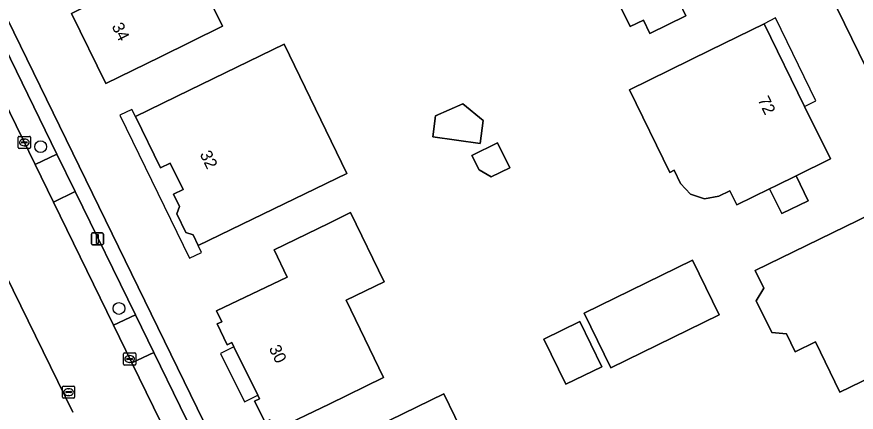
# Model space of a CAD drawing. Extents: x 160455 to 162082, y 388339 to 389736.
# Drawn here: x 160586.3 to 160656, y 389303.9 to 389336.7 of the extents above; entities that cross this region are included whole.
import ezdxf

# ---------------------------------------------------------------- set-up
doc = ezdxf.new("R2010")
doc.units = 0
for name, color, linetype in [('IMGEO_Boom', 7, 'Continuous'), ('IMGEO_Erf', 7, 'Continuous'), ('IMGEO_Groenvoorziening', 7, 'Continuous'), ('IMGEO_Kolk', 7, 'Continuous'), ('IMGEO_Lichtmast', 7, 'Continuous'), ('IMGEO_Pand', 7, 'Continuous'), ('IMGEO_Pand_nummerreeks', 7, 'Continuous'), ('IMGEO_Pand_overbouw', 7, 'Continuous'), ('IMGEO_Parkeervlak_open', 7, 'Continuous'), ('IMGEO_Rijbaan_lokaal_gesloten', 7, 'Continuous'), ('IMGEO_Voetpad_open', 7, 'Continuous')]:
    doc.layers.add(name, color=color, linetype=linetype)

msp = doc.modelspace()

# ---------------------------------------------------------------- linework, layer by layer
at = {"layer": 'IMGEO_Boom'}
for centre in [(160588.301, 389325.954), (160594.804, 389312.525)]:
    msp.add_circle(centre, 0.489, dxfattribs=at)
at = {"layer": 'IMGEO_Erf'}
for points in [[(160630.457, 389397.275), (160634.516, 389404.696), (160579.191, 389434.928), (160578.46, 389433.59), (160578.303, 389433.302), (160575.79, 389428.7), (160575.226, 389427.667), (160574.326, 389426.017), (160574.227, 389425.836), (160568.42, 389415.201), (160567.852, 389414.141), (160557.954, 389396.087), (160557.104, 389394.587), (160557.534, 389393.726), (160578.425, 389351.089), (160611.633, 389283.08)], [(160667.593, 389310.53), (160629.979, 389387.533)]]:
    msp.add_lwpolyline(points, dxfattribs=at)
for points in [[(160600.329, 389349.407), (160602.058, 389345.882), (160600.85, 389345.29), (160602.929, 389341.05), (160601.31, 389340.256), (160603.42, 389335.952), (160598.203, 389333.395), (160593.713, 389331.193), (160590.853, 389337.026), (160592.249, 389337.71), (160590.792, 389340.681), (160592.009, 389341.277), (160590.408, 389344.543), (160594.898, 389346.745)], [(160634.669, 389348.153), (160635.849, 389345.736), (160636.335, 389344.741), (160639.711, 389346.39), (160639.975, 389345.848), (160643.847, 389347.739), (160647.233, 389340.822), (160641.345, 389337.94), (160641.887, 389336.831), (160638.894, 389335.365), (160638.355, 389336.466), (160637.273, 389335.936), (160633.72, 389343.195), (160630.077, 389341.412), (160628.303, 389345.037), (160630.179, 389345.955)], [(160648.384, 389336.168), (160651.751, 389329.299), (160653.891, 389324.933), (160651.035, 389323.533), (160652.046, 389321.472), (160649.849, 389320.395), (160648.838, 389322.457), (160646.124, 389321.126), (160645.552, 389322.293), (160644.618, 389321.835), (160643.438, 389321.632), (160642.276, 389322.003), (160641.455, 389322.905), (160640.918, 389324), (160640.559, 389323.824), (160637.196, 389330.684), (160643.895, 389333.968)], [(160608.514, 389334.458), (160613.723, 389323.738), (160605.896, 389319.935), (160601.398, 389317.749), (160600.979, 389318.635), (160600.361, 389318.826), (160599.62, 389320.394), (160599.822, 389320.993), (160599.343, 389322.006), (160600.132, 389322.393), (160599.06, 389324.581), (160598.271, 389324.195), (160596.18, 389328.464), (160600.678, 389330.65)], [(160620.863, 389326.762), (160621.109, 389328.517), (160623.352, 389329.522), (160625.063, 389328.118), (160624.795, 389326.211)], [(160624.12, 389325.233), (160626.246, 389326.28), (160627.265, 389324.21), (160625.717, 389323.448), (160624.713, 389324.028)], [(160616.83, 389314.738), (160613.669, 389313.205), (160616.782, 389306.784), (160612.256, 389304.59), (160607.756, 389302.409), (160607.325, 389303.289), (160606.939, 389303.096), (160606.073, 389304.825), (160606.475, 389305.026), (160606.329, 389305.324), (160604.359, 389309.348), (160604.188, 389309.696), (160603.801, 389309.508), (160602.959, 389311.238), (160603.342, 389311.424), (160602.904, 389312.319), (160608.789, 389315.126), (160607.711, 389317.386), (160612.203, 389319.584), (160614.044, 389320.485)], [(160657.239, 389320.363), (160660.422, 389313.838), (160661.635, 389313.732), (160662.947, 389311.042), (160662.319, 389310.006), (160662.608, 389309.413), (160654.665, 389305.575), (160652.648, 389309.75), (160650.958, 389308.933), (160650.238, 389310.424), (160649.023, 389310.53), (160647.739, 389313.163), (160648.371, 389314.206), (160647.652, 389315.68)], [(160642.429, 389316.541), (160644.651, 389311.998), (160635.656, 389307.598), (160633.445, 389312.127)], [(160630.099, 389309.978), (160633.084, 389311.435), (160634.912, 389307.691), (160631.927, 389306.234)], [(160621.791, 389305.429), (160624.531, 389299.801), (160623.05, 389299.08), (160626.66, 389291.665), (160622.71, 389289.742), (160623.003, 389289.14), (160619.367, 389287.363), (160619.078, 389287.955), (160617.393, 389287.131), (160613.635, 389294.827), (160614.231, 389295.116), (160611.629, 389300.482)]]:
    msp.add_lwpolyline(points, close=True, dxfattribs=at)
at = {"layer": 'IMGEO_Groenvoorziening'}
msp.add_lwpolyline([(160590.99, 389303.91), (160554.481, 389378.473)], dxfattribs=at)
at = {"layer": 'IMGEO_Kolk'}
for p, q in [((160586.449, 389325.884), (160586.449, 389326.736)), ((160586.524, 389326.81), (160587.376, 389326.81)), ((160587.45, 389326.736), (160587.45, 389325.884)), ((160586.708, 389326.304), (160586.708, 389326.316)), ((160587.146, 389326.267), (160586.748, 389326.267)), ((160586.751, 389326.353), (160587.149, 389326.353)), ((160586.96, 389326.03), (160586.935, 389326.03)), ((160586.937, 389326.59), (160586.962, 389326.59)), ((160587.192, 389326.316), (160587.192, 389326.304)), ((160587.376, 389325.81), (160586.524, 389325.81)), ((160595.196, 389307.901), (160595.196, 389308.753)), ((160595.271, 389308.827), (160596.123, 389308.827)), ((160595.684, 389308.607), (160595.709, 389308.607)), ((160596.197, 389308.753), (160596.197, 389307.901)), ((160595.455, 389308.321), (160595.455, 389308.333)), ((160595.893, 389308.284), (160595.495, 389308.284)), ((160595.498, 389308.37), (160595.896, 389308.37)), ((160595.707, 389308.047), (160595.682, 389308.047)), ((160595.939, 389308.333), (160595.939, 389308.321)), ((160596.123, 389307.827), (160595.271, 389307.827)), ((160590.124, 389305.152), (160590.124, 389306.004)), ((160590.199, 389306.078), (160591.051, 389306.078)), ((160590.612, 389305.858), (160590.637, 389305.858)), ((160591.125, 389306.004), (160591.125, 389305.152)), ((160591.051, 389305.078), (160590.199, 389305.078)), ((160590.383, 389305.572), (160590.383, 389305.584)), ((160590.821, 389305.535), (160590.423, 389305.535)), ((160590.426, 389305.621), (160590.824, 389305.621)), ((160590.635, 389305.298), (160590.61, 389305.298)), ((160590.867, 389305.584), (160590.867, 389305.572))]:
    msp.add_line(p, q, dxfattribs=at)
for points in [[(160586.449, 389325.884), (160586.449, 389326.736)], [(160586.524, 389326.81), (160587.376, 389326.81)], [(160587.45, 389326.736), (160587.45, 389325.884)], [(160587.376, 389325.81), (160586.524, 389325.81)], [(160595.196, 389307.901), (160595.196, 389308.753)], [(160595.271, 389308.827), (160596.123, 389308.827)], [(160596.197, 389308.753), (160596.197, 389307.901)], [(160596.123, 389307.827), (160595.271, 389307.827)], [(160590.124, 389305.152), (160590.124, 389306.004)], [(160590.199, 389306.078), (160591.051, 389306.078)], [(160591.125, 389306.004), (160591.125, 389305.152)], [(160591.051, 389305.078), (160590.199, 389305.078)]]:
    msp.add_lwpolyline(points, dxfattribs=at)
for centre, radius, start, end in [((160586.526, 389326.734), 0.0765, 91.55205, 178.44795), ((160586.526, 389326.734), 0.0765, 91.55205, 178.44795), ((160587.374, 389326.734), 0.0765, 1.55205, 88.44795), ((160587.374, 389326.734), 0.0765, 1.55205, 88.44795), ((160586.748, 389326.313), 0.0403, 85.87752, 175.75265), ((160586.745, 389326.303), 0.0366, 178.93798, 274.71019), ((160587.149, 389326.31), 0.043, 264.86636, 352.45326), ((160587.153, 389326.315), 0.0386, 1.73085, 96.63898), ((160586.526, 389325.886), 0.0765, 181.55205, 268.44795), ((160586.526, 389325.886), 0.0765, 181.55205, 268.44795), ((160587.374, 389325.886), 0.0765, 271.55205, 358.44795), ((160587.374, 389325.886), 0.0765, 271.55205, 358.44795), ((160595.273, 389308.751), 0.0765, 91.55205, 178.44795), ((160595.273, 389308.751), 0.0765, 91.55205, 178.44795), ((160596.121, 389308.751), 0.0765, 1.55205, 88.44795), ((160596.121, 389308.751), 0.0765, 1.55205, 88.44795), ((160595.273, 389307.903), 0.0765, 181.55205, 268.44795), ((160595.273, 389307.903), 0.0765, 181.55205, 268.44795), ((160595.495, 389308.33), 0.0403, 85.87752, 175.75265), ((160595.492, 389308.32), 0.0366, 178.93798, 274.71019), ((160595.896, 389308.327), 0.043, 264.86636, 352.45326), ((160595.9, 389308.332), 0.0386, 1.73085, 96.63898), ((160596.121, 389307.903), 0.0765, 271.55205, 358.44795), ((160596.121, 389307.903), 0.0765, 271.55205, 358.44795), ((160590.201, 389306.002), 0.0765, 91.55205, 178.44795), ((160590.201, 389306.002), 0.0765, 91.55205, 178.44795), ((160591.049, 389306.002), 0.0765, 1.55205, 88.44795), ((160591.049, 389306.002), 0.0765, 1.55205, 88.44795), ((160590.201, 389305.154), 0.0765, 181.55205, 268.44795), ((160590.201, 389305.154), 0.0765, 181.55205, 268.44795), ((160590.423, 389305.581), 0.0403, 85.87752, 175.75265), ((160590.42, 389305.571), 0.0366, 178.93798, 274.71019), ((160590.824, 389305.578), 0.043, 264.86636, 352.45326), ((160590.828, 389305.583), 0.0386, 1.73085, 96.63898), ((160591.049, 389305.154), 0.0765, 271.55205, 358.44795), ((160591.049, 389305.154), 0.0765, 271.55205, 358.44795)]:
    msp.add_arc(centre, radius, start, end, dxfattribs=at)
for centre, major_axis, ratio, start_param, end_param in [((160586.936, 389326.31), (-0.387, 0.002), 0.722429, 4.712389, 7.853982), ((160586.961, 389326.31), (-0.39, 0.002), 0.717154, 1.570796, 4.712389), ((160595.683, 389308.327), (-0.387, 0.002), 0.722429, 4.712389, 7.853982), ((160595.708, 389308.327), (-0.39, 0.002), 0.717154, 1.570796, 4.712389), ((160590.611, 389305.578), (-0.387, 0.002), 0.722429, 4.712389, 7.853982), ((160590.636, 389305.578), (-0.39, 0.002), 0.717154, 1.570796, 4.712389)]:
    msp.add_ellipse(centre, major_axis=major_axis, ratio=ratio, start_param=start_param, end_param=end_param, dxfattribs=at)
at = {"layer": 'IMGEO_Lichtmast'}
for p, q in [((160592.522, 389317.903), (160592.522, 389318.703)), ((160592.522, 389318.703), (160592.522, 389317.903)), ((160592.622, 389318.803), (160593.412, 389318.803)), ((160593.412, 389318.803), (160592.622, 389318.803)), ((160593.512, 389318.703), (160593.512, 389317.903)), ((160593.512, 389317.903), (160593.512, 389318.703)), ((160593.412, 389317.803), (160592.622, 389317.803)), ((160592.622, 389317.803), (160593.412, 389317.803))]:
    msp.add_line(p, q, dxfattribs=at)
msp.add_lwpolyline([(160592.942, 389318.678), (160593.092, 389318.678), (160593.092, 389317.928), (160592.942, 389317.928), (160592.942, 389318.678)], dxfattribs=at)
for centre, start, end in [((160592.622, 389318.703), 90, 180), ((160592.622, 389318.703), 90, 180), ((160593.412, 389318.703), 0, 90), ((160593.412, 389318.703), 360, 90), ((160592.622, 389317.903), 180, 270), ((160592.622, 389317.903), 180, 270), ((160593.412, 389317.903), 270, 0), ((160593.412, 389317.903), 270, 0)]:
    msp.add_arc(centre, 0.1, start, end, dxfattribs=at)
at = {"layer": 'IMGEO_Pand'}
for points in [[(160590.792, 389340.681), (160592.249, 389337.71), (160590.853, 389337.026), (160593.713, 389331.193), (160598.203, 389333.395), (160603.42, 389335.952), (160601.31, 389340.256), (160602.929, 389341.05), (160600.85, 389345.29), (160602.058, 389345.882), (160600.329, 389349.407), (160594.898, 389346.745), (160590.408, 389344.543), (160592.009, 389341.277)], [(160635.849, 389345.736), (160634.669, 389348.153), (160630.179, 389345.955), (160628.303, 389345.037), (160630.077, 389341.412), (160633.72, 389343.195), (160637.273, 389335.936), (160638.355, 389336.466), (160638.894, 389335.365), (160641.887, 389336.831), (160641.345, 389337.94), (160647.233, 389340.822), (160643.847, 389347.739), (160639.975, 389345.848), (160639.711, 389346.39), (160636.335, 389344.741)], [(160651.751, 389329.299), (160648.384, 389336.168), (160643.895, 389333.968), (160637.196, 389330.684), (160640.559, 389323.824), (160640.918, 389324), (160641.455, 389322.905), (160642.276, 389322.003), (160643.438, 389321.632), (160644.618, 389321.835), (160645.552, 389322.293), (160646.124, 389321.126), (160648.838, 389322.457), (160649.402, 389322.733), (160651.035, 389323.533), (160653.891, 389324.933)], [(160601.398, 389317.749), (160605.896, 389319.935), (160613.723, 389323.738), (160608.514, 389334.458), (160600.678, 389330.65), (160596.18, 389328.464), (160598.271, 389324.195), (160599.06, 389324.581), (160600.132, 389322.393), (160599.343, 389322.006), (160599.822, 389320.993), (160599.62, 389320.394), (160600.361, 389318.826), (160600.979, 389318.635)], [(160620.863, 389326.762), (160624.795, 389326.211), (160625.063, 389328.118), (160623.352, 389329.522), (160621.109, 389328.517)], [(160624.12, 389325.233), (160624.713, 389324.028), (160625.717, 389323.448), (160627.265, 389324.21), (160626.246, 389326.28)], [(160651.035, 389323.533), (160649.402, 389322.733), (160648.838, 389322.457), (160649.849, 389320.395), (160652.046, 389321.472)], [(160612.203, 389319.584), (160607.711, 389317.386), (160608.789, 389315.126), (160602.904, 389312.319), (160603.342, 389311.424), (160602.959, 389311.238), (160603.801, 389309.508), (160604.188, 389309.696), (160604.359, 389309.348), (160606.329, 389305.324), (160606.475, 389305.026), (160606.073, 389304.825), (160606.939, 389303.096), (160607.325, 389303.289), (160607.756, 389302.409), (160612.256, 389304.59), (160616.782, 389306.784), (160613.669, 389313.205), (160616.83, 389314.738), (160614.044, 389320.485)], [(160657.239, 389320.363), (160647.652, 389315.68), (160648.371, 389314.206), (160647.739, 389313.163), (160649.023, 389310.53), (160650.238, 389310.424), (160650.958, 389308.933), (160652.648, 389309.75), (160654.665, 389305.575), (160662.608, 389309.413), (160662.319, 389310.006), (160662.947, 389311.042), (160661.635, 389313.732), (160660.422, 389313.838)], [(160635.656, 389307.598), (160644.651, 389311.998), (160642.429, 389316.541), (160633.445, 389312.127)], [(160630.099, 389309.978), (160631.927, 389306.234), (160634.912, 389307.691), (160633.084, 389311.435)], [(160617.393, 389287.131), (160619.078, 389287.955), (160619.367, 389287.363), (160623.003, 389289.14), (160622.71, 389289.742), (160626.66, 389291.665), (160623.05, 389299.08), (160624.531, 389299.801), (160621.791, 389305.429), (160611.629, 389300.482), (160614.231, 389295.116), (160613.635, 389294.827)]]:
    msp.add_lwpolyline(points, close=True, dxfattribs=at)
at = {"layer": 'IMGEO_Pand_overbouw'}
for points in [[(160651.751, 389329.299), (160652.688, 389329.75), (160649.321, 389336.649), (160648.384, 389336.168)], [(160596.18, 389328.464), (160595.875, 389329.045), (160594.889, 389328.568), (160600.659, 389316.689), (160601.667, 389317.164), (160601.398, 389317.749), (160600.979, 389318.635), (160600.361, 389318.826), (160599.62, 389320.394), (160599.822, 389320.993), (160599.343, 389322.006), (160600.132, 389322.393), (160599.06, 389324.581), (160598.271, 389324.195)], [(160604.359, 389309.348), (160603.245, 389308.793), (160605.239, 389304.78), (160606.329, 389305.324)]]:
    msp.add_lwpolyline(points, close=True, dxfattribs=at)
at = {"layer": 'IMGEO_Parkeervlak_open'}
for points in [[(160587.853, 389324.468), (160589.651, 389325.34), (160583.858, 389337.184), (160582.066, 389336.298)], [(160596.187, 389311.99), (160591.185, 389322.222), (160589.368, 389321.345), (160594.368, 389311.125)], [(160604.26, 389295.416), (160597.693, 389308.873), (160595.891, 389307.998), (160602.474, 389294.538)]]:
    msp.add_lwpolyline(points, close=True, dxfattribs=at)
at = {"layer": 'IMGEO_Rijbaan_lokaal_gesloten'}
for points in [[(160607.375, 389284.483), (160607.15, 389284.938), (160604.009, 389291.398), (160602.474, 389294.538), (160595.891, 389307.998), (160594.368, 389311.125), (160589.368, 389321.345), (160587.853, 389324.468), (160582.066, 389336.298), (160580.519, 389339.442), (160577.773, 389345.067), (160574.964, 389350.749), (160573.527, 389353.694), (160568.25, 389364.458), (160567.993, 389365), (160566.543, 389367.953), (160560.538, 389380.225), (160558.902, 389383.595), (160557.078, 389387.28), (160556.622, 389388.06), (160555.67, 389389.378)], [(160554.481, 389378.473), (160590.99, 389303.91)]]:
    msp.add_lwpolyline(points, dxfattribs=at)
at = {"layer": 'IMGEO_Voetpad_open'}
for points in [[(160611.633, 389283.08), (160578.425, 389351.089), (160557.534, 389393.726), (160557.104, 389394.587), (160555.748, 389394.604), (160556.421, 389393.247), (160556.968, 389392.143), (160558.491, 389389.01), (160560.706, 389384.494), (160568.382, 389368.857), (160569.826, 389365.906), (160575.356, 389354.571), (160576.79, 389351.608), (160582.329, 389340.332), (160583.858, 389337.184), (160589.651, 389325.34), (160591.185, 389322.222), (160596.187, 389311.99), (160597.693, 389308.873), (160604.26, 389295.416)], [(160629.979, 389387.533), (160667.593, 389310.53)]]:
    msp.add_lwpolyline(points, dxfattribs=at)
for points in [[(160587.853, 389324.468), (160589.368, 389321.345), (160591.185, 389322.222), (160589.651, 389325.34)], [(160596.187, 389311.99), (160594.368, 389311.125), (160595.891, 389307.998), (160597.693, 389308.873)]]:
    msp.add_lwpolyline(points, close=True, dxfattribs=at)

# ---------------------------------------------------------------- texts
at = {"layer": 'IMGEO_Pand_nummerreeks'}
for s, rotation, p in [('34', 296.11935, (160594.182, 389335.961)), ('72', 296.11521, (160647.827, 389329.851)), ('32', 296.10232, (160601.494, 389325.34)), ('30', 296.09199, (160607.232, 389309.208))]:
    msp.add_text(s, height=1, rotation=rotation, dxfattribs=at).set_placement(p)

doc.saveas('drawing.dxf')
